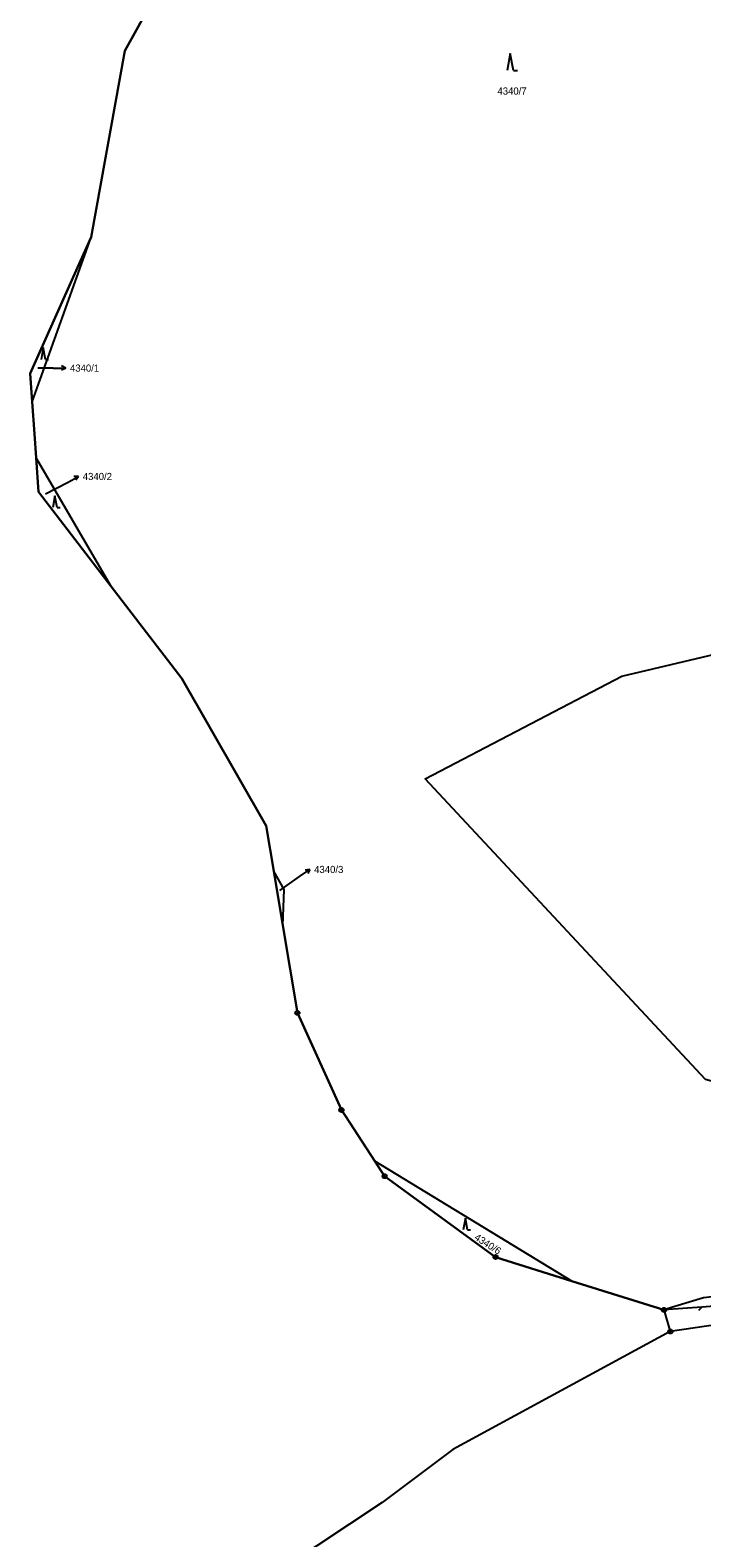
# Model space of a CAD drawing. Extents: x -733394 to -722299, y -1082822 to -1075049.
# Drawn here: x -729826.1 to -729666, y -1077389.5 to -1077030.6 of the extents above; entities that cross this region are included whole.
import ezdxf

# ---------------------------------------------------------------- set-up
doc = ezdxf.new("R2010")
doc.units = 0
for name, color, linetype in [('Hranice parcel', 7, 'Continuous'), ('Parcelní čísla', 7, 'Continuous'), ('Polygon ku', 7, 'Continuous'), ('Pop  PČ popisy', 7, 'Continuous'), ('Vnitřní kresba', 7, 'Continuous'), ('Značky bodu BP', 7, 'Continuous'), ('Značky kultur', 7, 'Continuous')]:
    doc.layers.add(name, color=color, linetype=linetype)

msp = doc.modelspace()

# ---------------------------------------------------------------- linework, layer by layer
at = {"layer": 'Hranice parcel'}
for p, q in [((-729825.61, -1077119.1), (-729811.51, -1077079.89)), ((-729814.77, -1077087.15), (-729811.51, -1077079.89)), ((-729826.08, -1077112.38), (-729814.77, -1077087.15)), ((-729825.61, -1077119.1), (-729826.08, -1077112.38)), ((-729825.07, -1077126.76), (-729825.61, -1077119.1)), ((-729824.67, -1077132.44), (-729825.07, -1077126.76)), ((-729824.1, -1077140.55), (-729824.67, -1077132.44)), ((-729806.76, -1077163.06), (-729824.67, -1077132.44)), ((-729806.76, -1077163.06), (-729824.1, -1077140.55)), ((-729768.04, -1077230.79), (-729769.83, -1077220.06)), ((-729765.87, -1077243.74), (-729768.04, -1077230.79)), ((-729762.4, -1077264.53), (-729765.87, -1077243.74)), ((-729751.92, -1077287.64), (-729762.4, -1077264.53)), ((-729743.94, -1077299.86), (-729751.92, -1077287.64)), ((-729741.62, -1077303.42), (-729743.94, -1077299.86)), ((-729697, -1077328.36), (-729743.94, -1077299.86)), ((-729715.2, -1077322.65), (-729741.62, -1077303.42)), ((-729697, -1077328.36), (-729715.2, -1077322.65)), ((-729675.08, -1077335.23), (-729697, -1077328.36)), ((-729675.08, -1077335.23), (-729673.57, -1077340.38)), ((-729673.57, -1077340.38), (-729725.37, -1077368.44)), ((-729725.37, -1077368.44), (-729742.2, -1077381.04)), ((-729742.2, -1077381.04), (-729765.52, -1077396.51))]:
    msp.add_line(p, q, dxfattribs=at)
for points in [[(-729811.51, -1077079.89), (-729803.51, -1077035.54), (-729774.99, -1076984.12)], [(-729583.25, -1077298.72), (-729600.75, -1077298.72), (-729665.14, -1077280.41), (-729731.96, -1077208.81), (-729685.14, -1077184.36), (-729609.91, -1077166.59), (-729529.28, -1077157.49), (-729503.29, -1077151.15)], [(-729769.83, -1077220.06), (-729789.9, -1077184.96), (-729806.76, -1077163.06)], [(-729765.87, -1077243.74), (-729765.53, -1077235.14), (-729768.04, -1077230.79)], [(-729446.43, -1077307.47), (-729466.97, -1077323.54), (-729517.89, -1077335.78), (-729603.73, -1077338.92), (-729623.49, -1077331.3), (-729650.53, -1077330.65), (-729665.69, -1077332.37), (-729675.08, -1077335.23)], [(-729655.4, -1077333.74), (-729665.04, -1077334.47), (-729666.04, -1077334.55), (-729675.08, -1077335.23)], [(-729614.6, -1077346.82), (-729652.5, -1077337.26), (-729660.71, -1077338.48), (-729661.7, -1077338.62), (-729673.57, -1077340.38)]]:
    msp.add_lwpolyline(points, dxfattribs=at)
at = {"layer": 'Polygon ku'}
for points in [[(-729774.99, -1076984.12), (-729803.51, -1077035.54), (-729811.51, -1077079.89), (-729814.77, -1077087.15), (-729826.08, -1077112.38), (-729825.61, -1077119.1), (-729825.07, -1077126.76), (-729824.67, -1077132.44), (-729824.1, -1077140.55), (-729806.76, -1077163.06), (-729789.9, -1077184.96)], [(-729789.9, -1077184.96), (-729769.83, -1077220.06), (-729768.04, -1077230.79), (-729765.87, -1077243.74), (-729762.4, -1077264.53), (-729751.92, -1077287.64), (-729743.94, -1077299.86), (-729741.62, -1077303.42), (-729715.2, -1077322.65), (-729697, -1077328.36), (-729675.08, -1077335.23), (-729673.57, -1077340.38), (-729725.37, -1077368.44), (-729742.2, -1077381.04), (-729765.52, -1077396.51)]]:
    msp.add_lwpolyline(points, dxfattribs=at)
at = {"layer": 'Pop  PČ popisy'}
for p, q in [((-729820.59, -1077111.07), (-729824.26, -1077111.07)), ((-729820.59, -1077111.07), (-729817.59, -1077111.07)), ((-729817.59, -1077111.07), (-729818.59, -1077110.57)), ((-729817.59, -1077111.07), (-729818.59, -1077111.57)), ((-729817.18, -1077138.27), (-729814.53, -1077136.86)), ((-729814.53, -1077136.86), (-729815.65, -1077136.89)), ((-729814.53, -1077136.86), (-729815.18, -1077137.77)), ((-729822.4, -1077141.03), (-729817.18, -1077138.27)), ((-729761.87, -1077232.12), (-729759.41, -1077230.4)), ((-729759.41, -1077230.4), (-729760.52, -1077230.56)), ((-729759.41, -1077230.4), (-729759.95, -1077231.38)), ((-729766.61, -1077235.44), (-729761.87, -1077232.12))]:
    msp.add_line(p, q, dxfattribs=at)
at = {"layer": 'Vnitřní kresba'}
msp.add_line((-729666.75, -1077335.26), (-729666.04, -1077334.55), dxfattribs=at)
at = {"layer": 'Značky bodu BP'}
for centre, radius in [((-729762.4, -1077264.53), 0.5), ((-729762.4, -1077264.53), 0.0303), ((-729751.92, -1077287.64), 0.5), ((-729751.92, -1077287.64), 0.0303), ((-729741.62, -1077303.42), 0.5), ((-729741.62, -1077303.42), 0.0303), ((-729715.2, -1077322.65), 0.5), ((-729715.2, -1077322.65), 0.0303), ((-729675.08, -1077335.23), 0.5), ((-729675.08, -1077335.23), 0.0303), ((-729673.57, -1077340.38), 0.5), ((-729673.57, -1077340.38), 0.0303)]:
    msp.add_circle(centre, radius, dxfattribs=at)
at = {"layer": 'Značky kultur'}
for p, q in [((-729711.69, -1077036.22), (-729712.44, -1077040.22)), ((-729710.94, -1077040.22), (-729711.69, -1077036.22)), ((-729710.94, -1077040.22), (-729709.94, -1077040.22)), ((-729822.94, -1077106.21), (-729823.47, -1077109.01)), ((-729822.42, -1077109.01), (-729822.94, -1077106.21)), ((-729822.42, -1077109.01), (-729821.72, -1077109.01)), ((-729820.17, -1077141.44), (-729820.7, -1077144.24)), ((-729819.65, -1077144.24), (-729820.17, -1077141.44)), ((-729819.65, -1077144.24), (-729818.95, -1077144.24)), ((-729722.39, -1077313.37), (-729722.92, -1077316.17)), ((-729721.86, -1077316.17), (-729722.39, -1077313.37)), ((-729721.86, -1077316.17), (-729721.17, -1077316.17))]:
    msp.add_line(p, q, dxfattribs=at)

# ---------------------------------------------------------------- texts
at = {"layer": 'Parcelní čísla'}
for s, p in [('4340/7', (-729714.74, -1077045.98)), ('4340/1', (-729816.59, -1077111.92)), ('4340/2', (-729813.53, -1077137.72)), ('4340/3', (-729758.41, -1077231.25))]:
    msp.add_text(s, height=1.7, dxfattribs=at).set_placement(p)
msp.add_text('4340/6', height=1.7, rotation=327, dxfattribs=at).set_placement((-729720.4, -1077318.37))

doc.saveas('drawing.dxf')
